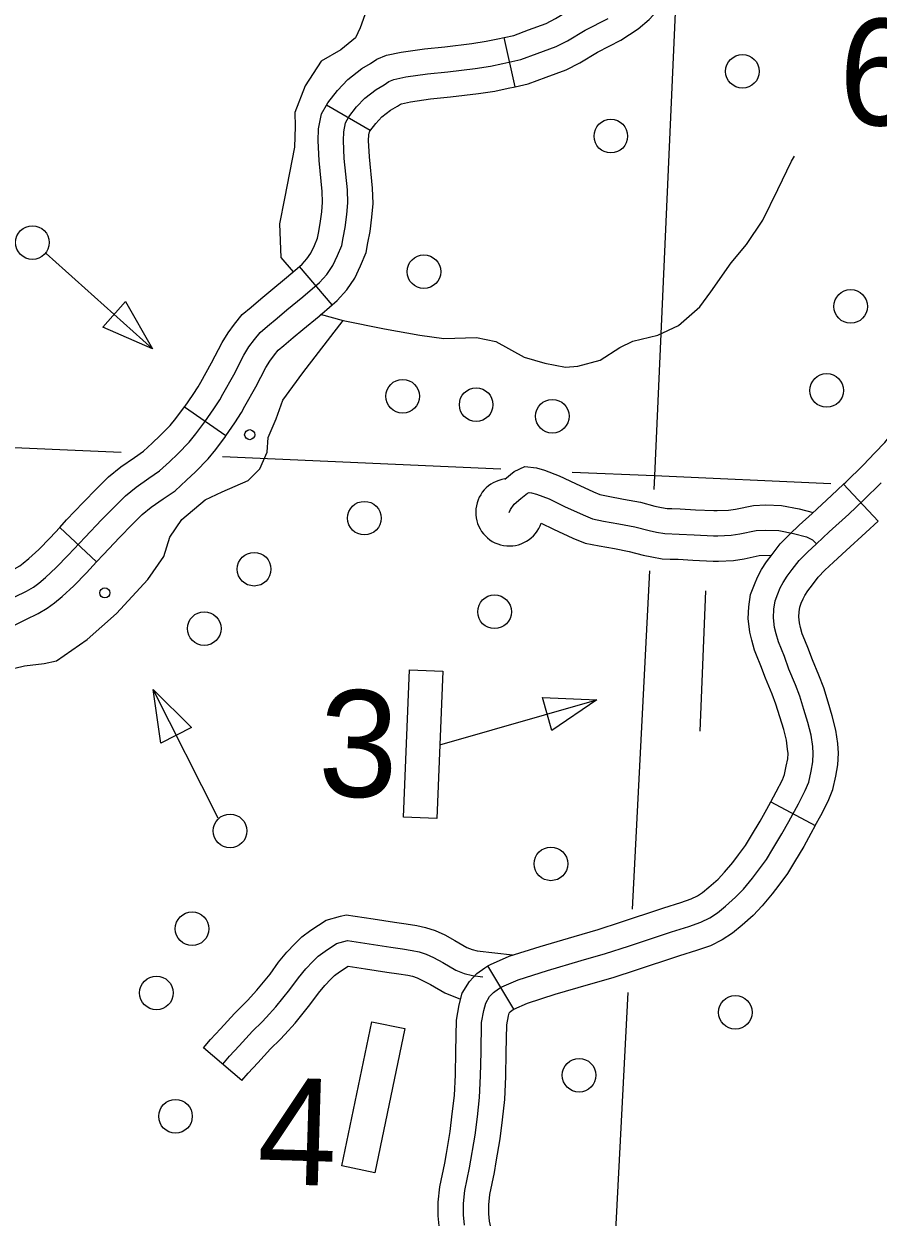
# Model space of a CAD drawing. Extents: x 653372 to 905732, y 627442 to 787275.
# Drawn here: x 708783 to 711323, y 749788 to 753334 of the extents above; entities that cross this region are included whole.
import ezdxf

# ---------------------------------------------------------------- set-up
doc = ezdxf.new("R2010")
doc.units = 0
for name, color, linetype in [('31', 7, 'Continuous'), ('32', 7, 'Continuous'), ('35', 7, 'Continuous'), ('45', 7, 'Continuous'), ('5', 7, 'Continuous'), ('56', 7, 'Continuous')]:
    doc.layers.add(name, color=color, linetype=linetype)

msp = doc.modelspace()

# ---------------------------------------------------------------- linework, layer by layer
at = {"layer": '31'}
for p, q in [((711323.4, 751856.6), (711220.5, 751965.8)), ((711220.5, 751965.8), (711220.5, 751965.8)), ((711004.2, 751022.5), (711136.3, 750951.5)), ((710240.6, 750406.3), (710163.3, 750534.8)), ((710163.3, 750534.8), (710163.3, 750534.8))]:
    msp.add_line(p, q, dxfattribs=at)
for points in [[(711220.5, 751965.8), (711227.4, 751972.2), (711279, 752022.9), (711313.1, 752059.3), (711343, 752089.8), (711373.9, 752128.8), (711398.7, 752158.1), (711417.8, 752187.8), (711453.3, 752239.9), (711479.5, 752283.1), (711500.5, 752316.6), (711525.9, 752363.4)], [(710093.2, 749764.3), (710090.4, 749794.7), (710090.7, 749828.7), (710094.8, 749867), (710108.7, 749934.5), (710124.9, 750031.5), (710131.7, 750086), (710138.6, 750143.4), (710141.2, 750208.3), (710142.6, 750278.7), (710144.5, 750366.6), (710150.8, 750402.6), (710156.6, 750423.8), (710168.2, 750443.4), (710179.7, 750455.6), (710194.8, 750466.3), (710204.8, 750472.3), (710253.2, 750493.3), (710340.4, 750521), (710440.2, 750550.5), (710512.5, 750571.2), (710581.1, 750593.5), (710709.4, 750635.8), (710760.1, 750652), (710795.9, 750664.3), (710822.8, 750677.5), (710846.2, 750692.3), (710869.7, 750712.3), (710899.3, 750738.7), (710922.9, 750763.1), (710949.7, 750795.6), (710968.1, 750819.4), (710991.3, 750851.2), (711010.7, 750883.1), (711037.1, 750927.4), (711058, 750964.3), (711086.2, 751016.7), (711106.5, 751055.9), (711116.9, 751081), (711123.8, 751113.3), (711129, 751141.2), (711130.5, 751166.2), (711128.9, 751187), (711124, 751220.4), (711114.8, 751257.6), (711102.7, 751296.3), (711090.6, 751336.6), (711077.6, 751370.2), (711058.3, 751416.6), (711044.6, 751453.9), (711026.8, 751497.3), (711020.1, 751521.2), (711015.5, 751540.3), (711011.9, 751569.2), (711013.4, 751594.3), (711017.1, 751619.3), (711025.1, 751640.5), (711032.3, 751658), (711040.9, 751674), (711053.3, 751692.8), (711067.9, 751712.3), (711088.7, 751739.6), (711113, 751764), (711139.6, 751789), (711177.6, 751824.1), (711236.1, 751877.4), (711279.4, 751918.2), (711332.6, 751970.5)], [(710962, 751457.6), (710955.7, 751472.8), (710947.5, 751502.3), (710941.6, 751526.9), (710936.7, 751566.8), (710938.7, 751602), (710944.1, 751638.3), (710955.4, 751667.9), (710964.4, 751690), (710976.4, 751712.4), (710991.9, 751735.9), (711008, 751757.5), (711032, 751789), (711060.8, 751817.8), (711088.5, 751843.9), (711126.9, 751879.4), (711185.1, 751932.4), (711220.5, 751965.8)], [(711100.7, 751514.8), (711097.8, 751521.8), (711092.7, 751540), (711089.4, 751553.7), (711087.2, 751571.6), (711088.1, 751586.5), (711090.1, 751600.3), (711094.9, 751613), (711100.2, 751625.9), (711105.4, 751635.5), (711114.7, 751649.7), (711127.8, 751667.1), (711145.3, 751690.2), (711165.3, 751710.2), (711190.8, 751734.2), (711228.3, 751768.8), (711287, 751822.3), (711323.4, 751856.6)], [(711136.2, 750951.5), (711152.5, 750981.6), (711174.6, 751024.3), (711188.8, 751058.6), (711197.3, 751098.5), (711203.6, 751132), (711205.7, 751166.9), (711203.5, 751195.3), (711197.7, 751234.9), (711187.1, 751277.8), (711174.4, 751318.3), (711161.6, 751361), (711147.2, 751398.2), (711128.2, 751443.9), (711114.6, 751481.1), (711100.7, 751514.8)], [(711004.2, 751022.5), (711019.8, 751051.7), (711038.5, 751087.6), (711045, 751103.3), (711050.2, 751128), (711054.4, 751150.4), (711055.4, 751165.6), (711054.3, 751178.6), (711050.4, 751205.9), (711042.6, 751237.3), (711031, 751274.4), (711019.6, 751312.2), (711008, 751342.3), (710988.4, 751389.3), (710974.7, 751426.8), (710962, 751457.6)], [(710680.1, 750705.1), (710686.2, 750707.2), (710736.5, 750723.3), (710767.1, 750733.7), (710786.1, 750743), (710801.6, 750752.8), (710820.4, 750768.8), (710847.3, 750792.8), (710867, 750813.2), (710891.1, 750842.4), (710908.1, 750864.4), (710928.8, 750892.8), (710946.4, 750921.8), (710972.3, 750965), (710992.3, 751000.6), (711004.2, 751022.5)], [(711136.3, 750951.5), (711123.7, 750928.1), (711102, 750889.7), (711074.9, 750844.4), (711053.7, 750809.6), (711028.2, 750774.4), (711008.3, 750748.7), (710978.8, 750713.1), (710951.3, 750684.6), (710919, 750655.7), (710890.8, 750631.8), (710859.6, 750612), (710824.6, 750594.8), (710783.6, 750580.8), (710732.5, 750564.5), (710727.1, 750562.7)], [(710163.3, 750534.8), (710170.4, 750539.1), (710226.8, 750563.6), (710318.4, 750592.7), (710419.3, 750622.5), (710490.5, 750642.9), (710557.7, 750664.8), (710680.1, 750705.1)], [(710727.1, 750562.7), (710604.4, 750522.2), (710534.4, 750499.5), (710461.2, 750478.5), (710362.4, 750449.3), (710279.5, 750423), (710239.2, 750405.5)], [(710039.8, 749977.7), (710050.6, 750042.3), (710057.2, 750095.1), (710063.7, 750149.4), (710066.3, 750210.6), (710067.6, 750280.3), (710069.7, 750373.8), (710077.5, 750418.9), (710086.9, 750453.4), (710108, 750488.8), (710130.2, 750512.5), (710153.8, 750529.1), (710163.3, 750534.8)], [(710187.8, 749952.9), (710199.1, 750020.7), (710206.1, 750076.9), (710213.4, 750137.3), (710216.2, 750206), (710217.6, 750277.2), (710219.4, 750359.3), (710224.1, 750386.2), (710226.2, 750394.2), (710228.5, 750398.1), (710229.2, 750398.7), (710235.7, 750403.4), (710240.6, 750406.3)], [(710070, 749469.1), (710063.2, 749512.6), (710058.5, 749559.9), (710053.4, 749602.7), (710047.9, 749640.9), (710040.7, 749671.9), (710027.9, 749714.4), (710019, 749752.2), (710015.4, 749791.6), (710015.7, 749833), (710020.6, 749878.5), (710034.9, 749948.2), (710039.8, 749977.7)], [(710228.3, 749426.8), (710212.1, 749531.5), (710207.7, 749576.1), (710202.1, 749622.3), (710195.4, 749668.7), (710185.7, 749710.5), (710172.9, 749753.2), (710167.4, 749776.4), (710165.5, 749797.8), (710165.7, 749824.4), (710169, 749855.4), (710182.4, 749920.8), (710187.8, 749952.9)]]:
    msp.add_lwpolyline(points, dxfattribs=at)
at = {"layer": '32'}
for p, q in [((710244.4, 753147.2), (710211.9, 753293.7)), ((709813.3, 753017.3), (709683.4, 753092.3)), ((709700.4, 752499.1), (709602.9, 752613)), ((709383.9, 752109.6), (709260.8, 752195.4)), ((708999.9, 751735.4), (708890.1, 751837.6))]:
    msp.add_line(p, q, dxfattribs=at)
for points in [[(710211.9, 753293.7), (710240.1, 753299.9), (710283.8, 753316.3), (710335.9, 753335.4), (710363.9, 753349.5), (710416, 753380.6), (710482.2, 753414.8), (710520.4, 753440.2), (710539.7, 753455.9), (710551.2, 753468.5), (710560.4, 753481.1), (710572.9, 753498.8), (710585, 753523.2), (710587.5, 753529.1)], [(710244.4, 753147.2), (710282.8, 753155.8), (710336, 753175.6), (710395.7, 753197.6), (710436.1, 753217.9), (710489, 753249.5), (710558.4, 753285.3), (710609.6, 753319.3), (710642.8, 753346.5), (710667.5, 753373.3), (710682.3, 753393.7), (710702.1, 753421.6), (710721.5, 753460.9), (710725.8, 753471.1)], [(709746.4, 752802.2), (709745.3, 752841), (709736, 752933.7), (709733.5, 752987), (709734.3, 753013.3), (709739.8, 753040.1), (709749.8, 753057.3), (709772.9, 753087), (709797.3, 753113.2), (709831.1, 753139.2), (709854.4, 753153.3), (709868.2, 753162.3), (709883.9, 753168.6), (709919.2, 753176.3), (709983.5, 753185.8), (710043.6, 753191.4), (710125.2, 753201.6), (710170.6, 753208.3), (710207.9, 753216), (710261.5, 753227.8), (710309.9, 753245.9), (710365.8, 753266.5), (710400, 753283.7), (710452.5, 753315), (710520.3, 753350.1)], [(709683.4, 753092.3), (709687.4, 753099.3), (709715.8, 753135.7), (709746.6, 753168.9), (709788.7, 753201.2), (709814.4, 753216.7), (709833.3, 753229.2), (709861.8, 753240.5), (709905.6, 753250.1), (709974.5, 753260.3), (710035.5, 753266), (710115.1, 753275.9), (710157.5, 753282.2), (710192.3, 753289.3), (710211.9, 753293.7)], [(709812.1, 753015.3), (709830.1, 753038.3), (709848, 753057.5), (709873.5, 753077.1), (709894.5, 753089.8), (709903, 753095.5), (709906, 753096.6), (709932.7, 753102.5), (709992.5, 753111.3), (710051.8, 753116.9), (710135.4, 753127.3), (710183.6, 753134.4), (710223.5, 753142.6), (710244.4, 753147.2)], [(709602.9, 752613), (709610.4, 752619.5), (709625.2, 752635.9), (709636.7, 752653), (709647.4, 752675.5), (709656.3, 752697.5), (709659.1, 752711.7), (709664.4, 752740.8), (709669.2, 752775.6), (709671.4, 752803.9), (709670.4, 752836.2), (709661.1, 752928.2), (709658.5, 752986.4), (709659.5, 753022), (709668.8, 753067.1), (709683.4, 753092.3)], [(709700.4, 752499.1), (709715.2, 752511.8), (709743.8, 752543.4), (709767.4, 752578.7), (709784.7, 752615), (709800.7, 752654.2), (709806.5, 752683.8), (709812.6, 752717.2), (709818.4, 752759.7), (709821.5, 752800.4), (709820.2, 752845.9), (709810.8, 752939.2), (709808.6, 752987.6), (709809.1, 753004.5), (709810.8, 753013.1), (709813.3, 753017.3)], [(708756.2, 751631.1), (708790.8, 751648.5), (708812.1, 751660.4), (708828.2, 751672.5), (708848.1, 751689.2), (708879.9, 751718.1), (708915.6, 751754.9), (708965.4, 751808.5), (709014.1, 751859.9), (709053.6, 751900.2), (709085.5, 751931.7), (709117.2, 751957.5), (709155.2, 751984.1), (709186.5, 752005.5), (709216.1, 752032.9), (709241.5, 752056.8), (709275, 752090.9), (709294.6, 752115.5), (709321.9, 752151.9), (709348.7, 752190.4), (709366.3, 752217.1), (709375.2, 752233.6), (709407.3, 752291), (709437.9, 752349.9), (709452.8, 752374.1), (709469.2, 752396.1), (709486, 752417.1), (709508.1, 752435.3), (709536.1, 752459.6), (709565.5, 752483.9), (709612.8, 752522.8), (709662.8, 752565.6), (709684.5, 752589.6), (709702.1, 752615.8), (709716, 752645.3), (709728.5, 752675.8), (709732.8, 752697.7), (709738.5, 752729), (709743.8, 752767.7), (709746.4, 752802.2)], [(709260.8, 752195.4), (709286.6, 752232.4), (709301.8, 752255.6), (709309.4, 752269.7), (709341.3, 752326.6), (709372.6, 752386.9), (709390.6, 752416.2), (709409.8, 752442), (709432.4, 752470), (709459.6, 752492.5), (709487.6, 752516.9), (709517.8, 752541.8), (709564.6, 752580.3), (709602.9, 752613)], [(709383.9, 752109.6), (709410.9, 752148.3), (709430.8, 752178.7), (709440.9, 752197.6), (709473.3, 752255.4), (709503.2, 752312.9), (709514.9, 752332), (709528.5, 752350.2), (709539.7, 752364.2), (709556.6, 752378.1), (709584.5, 752402.4), (709613.2, 752426), (709661, 752465.4), (709700.4, 752499.1)], [(708890.1, 751837.6), (708910.7, 751859.8), (708960.1, 751912), (709000.5, 751953.1), (709035.3, 751987.6), (709071.9, 752017.4), (709112.5, 752045.8), (709139.6, 752064.3), (709165, 752087.7), (709189, 752110.4), (709218.8, 752140.7), (709235.3, 752161.4), (709261.1, 752195.8), (709260.8, 752195.4)], [(708999.9, 751735.4), (709020.1, 751757.1), (709068.2, 751807.9), (709106.8, 751847.3), (709135.6, 751875.8), (709162.4, 751897.6), (709197.8, 751922.5), (709233.3, 751946.6), (709267.3, 751978.1), (709294, 752003.2), (709331.2, 752041.1), (709353.9, 752069.6), (709382.7, 752107.9), (709383.9, 752109.6)], [(708479.5, 751585.4), (708503, 751592.5), (708536.9, 751606.2), (708563.9, 751619.6), (708596.6, 751637.4), (708656.6, 751665.6), (708722.8, 751698.3), (708755.7, 751714.7), (708771.1, 751723.4), (708781.5, 751731.2), (708798.7, 751745.7), (708827.7, 751772), (708861.2, 751806.6), (708890.1, 751837.6)], [(708522.6, 751441.7), (708552.8, 751450.8), (708598.5, 751469.3), (708633.2, 751486.5), (708664.4, 751503.5), (708721.8, 751530.5), (708789.6, 751564), (708825.9, 751582.2), (708853.2, 751597.4), (708874.9, 751613.8), (708897.5, 751632.7), (708932.1, 751664.2), (708970, 751703.2), (708999.9, 751735.4)]]:
    msp.add_lwpolyline(points, dxfattribs=at)
at = {"layer": '35'}
for points in [[(710472.4, 754170.4), (710408.9, 754092.6), (710347.2, 754011.9), (710273.6, 753954.2), (710210.4, 753908.1), (710146.8, 753852.1), (710108, 753823.4), (710069.1, 753790.6), (710043.9, 753747.4), (710015.6, 753670.4), (709995.6, 753601.1), (709978.6, 753569.7), (709964, 753548.1), (709939.4, 753526.9), (709907, 753511.9), (709890.7, 753498.4), (709855.9, 753469.5), (709837.1, 753442.1), (709812, 753402.9), (709783.6, 753321.9), (709769.9, 753292.4), (709725.8, 753256.5)], [(709725.8, 753256.5), (709667.4, 753222.7), (709619.4, 753149.9), (709589.1, 753070.9), (709589.7, 753029.4), (709587.9, 752967.5), (709558.7, 752815), (709543.2, 752739.4), (709547, 752640), (709584.4, 752597.2)], [(709664.1, 752471), (709733.1, 752452.4), (709855.7, 752427.9), (709961, 752408.7), (710032.5, 752398.6), (710129.4, 752401.6), (710186.9, 752389.9), (710271.4, 752343.4), (710332.7, 752325.6), (710394.3, 752313.7), (710430.3, 752316.7), (710496.7, 752334.6), (710555.7, 752372.8), (710594.2, 752391.6), (710668.6, 752409.3), (710729.3, 752437.5), (710792.9, 752493.5), (710826.2, 752538.2), (710886.6, 752624.2), (710932.2, 752678.8), (710980.3, 752751), (711024.9, 752841.5), (711065.4, 752926.1), (711074.7, 752941.2)], [(708723.6, 751411.6), (708784.9, 751426.7), (708843.7, 751432.9), (708880.9, 751441.7), (708971.5, 751504.6), (709058.8, 751581.7), (709151.7, 751682.7), (709199.6, 751751.2), (709217.3, 751808.5), (709252.8, 751861.4), (709322.5, 751919.2), (709373.1, 751943.6), (709449.9, 751977.3), (709484.9, 752012.2), (709506.4, 752061.4), (709509.7, 752105.3), (709533.7, 752160.1), (709553.3, 752215.4), (709612.6, 752297.2), (709733.1, 752452.4)]]:
    msp.add_lwpolyline(points, dxfattribs=at)
at = {"layer": '45'}
msp.add_line((709431.6, 750193.9), (709317.6, 750291.3), dxfattribs=at)
for points in [[(710213.3, 751981.5), (710241, 752003.7), (710272.8, 752018.4), (710307.9, 752014.6), (710331.7, 752007.5), (710375.3, 751991.4), (710423.1, 751967.9), (710476.8, 751943.3), (710495.8, 751935.1), (710520.8, 751930.4), (710566.5, 751922.1), (710616.6, 751912.6), (710659.6, 751901.2), (710678.9, 751897.2), (710696.5, 751894.1), (710710, 751893.7)], [(710226.8, 751882.5), (710230.6, 751891.1), (710240.9, 751907), (710261.1, 751923.8), (710280.7, 751939.4), (710285.4, 751941.6), (710292.9, 751940.8), (710307.9, 751936.3), (710345.7, 751922.4), (710390.9, 751900.2), (710446.3, 751874.7), (710473.8, 751862.9), (710507.2, 751856.7), (710552.8, 751848.3), (710600.1, 751839.4), (710642.3, 751828.2), (710664.7, 751823.5), (710689, 751819.3), (710731.8, 751818), (710776.4, 751815.5), (710833.7, 751812.6), (710846.5, 751812.8), (710885.9, 751814.6), (710912.1, 751818.4), (710961.1, 751828.5), (710989.6, 751829.4), (711028.4, 751828.3), (711072.1, 751820), (711110.7, 751810.1), (711127.8, 751800.9), (711139.6, 751789)], [(710710, 751893.7), (710735, 751893), (710780.4, 751890.4), (710835, 751887.7), (710844.3, 751887.8), (710878.8, 751889.3), (710899.1, 751892.3), (710952.3, 751903.3), (710989.5, 751904.5), (711036.5, 751903), (711088.4, 751893.2), (711130.3, 751882.5)], [(710321.6, 751850.7), (710358.6, 751832.4), (710415.8, 751806.2), (710451.8, 751790.7), (710493.6, 751782.9), (710539.1, 751774.6), (710583.5, 751766.2), (710625, 751755.2), (710650.6, 751749.8), (710681.4, 751744.5), (710705.5, 751743.8)], [(710705.5, 751743.8), (710728.6, 751743.1), (710772.4, 751740.6), (710832.4, 751737.6), (710848.7, 751737.9), (710893, 751739.8), (710925.2, 751744.5), (710970, 751753.8), (711006.1, 751754.9)], [(709317.6, 750291.3), (709338.6, 750315.9), (709368, 750347.8), (709409.3, 750393.6), (709438.9, 750421.6), (709448.8, 750432.1), (709476.1, 750462.5), (709515.3, 750510.3), (709540.9, 750545.5), (709565.3, 750575.5), (709588.8, 750600.6), (709610.3, 750621.5), (709636.5, 750640.6), (709682.3, 750670.7), (709725.2, 750682.2)], [(709725.2, 750682.2), (709741.7, 750686.6), (709821.6, 750674.5), (709885.9, 750664.4), (709920.2, 750659.3), (709952.1, 750654.6), (709978, 750648.7), (710006.8, 750639.7), (710034.7, 750626.8), (710065.2, 750610.1), (710100.9, 750589.9), (710116, 750583.8), (710130.9, 750580), (710236, 750567.6)], [(709374.6, 750242.6), (709394.7, 750266.1), (709423.4, 750297.2), (709463, 750341.1), (709492.1, 750368.7), (709504, 750381.4), (709533, 750413.6), (709574.7, 750464.5), (709600.3, 750499.7), (709621.8, 750526.1), (709642.4, 750548), (709658.8, 750564), (709679.2, 750578.9), (709713.4, 750601.4), (709746, 750610.1)], [(709746, 750610.1), (709810.2, 750600.4), (709874.5, 750590.3), (709909.2, 750585.1), (709938.4, 750580.8), (709958.4, 750576.3), (709979.7, 750569.6), (710000.9, 750559.8), (710028.8, 750544.5), (710068.2, 750522.2), (710092.5, 750512.3), (710117.2, 750506.1), (710147.9, 750502.5)], [(709431.6, 750193.9), (709450.8, 750216.3), (709478.8, 750246.7), (709516.7, 750288.7), (709545.4, 750315.8), (709559.3, 750330.7), (709590, 750364.7), (709634.1, 750418.7), (709659.7, 750454), (709678.3, 750476.7), (709695.9, 750495.5), (709707.3, 750506.6), (709721.9, 750517.2), (709747.4, 750534)], [(709747.4, 750534), (709798.8, 750526.2), (709863.1, 750516.2), (709898.1, 750510.9), (709924.7, 750507), (709938.9, 750503.8), (709952.6, 750499.5), (709967.1, 750492.8), (709992.3, 750479), (710035.5, 750454.6), (710082.1, 750435.6)]]:
    msp.add_lwpolyline(points, dxfattribs=at)
msp.add_arc((710226.8, 751882.5), 100, 97.7949, 341.4464, dxfattribs=at)
at = {"layer": '5'}
for points in [[(710722.8, 753434.7), (710658.6, 751990.5)], [(709072.9, 752060.3), (708230.5, 752097.4)], [(710201.4, 752010.6), (709374.1, 752047)], [(710658.6, 751990.5), (710413.7, 752001.3)], [(710658.6, 751990.5), (710656.5, 751950.5)], [(711182.7, 751967.4), (710658.6, 751990.5)], [(710643.9, 751708.2), (710591.8, 750703.6)], [(710579, 750455.5), (710523.4, 749383.6)]]:
    msp.add_lwpolyline(points, dxfattribs=at)
at = {"layer": '56'}
for p, q in [((709018, 752432.9), (709086.1, 752508.7)), ((709086.1, 752508.7), (709165.9, 752368.6)), ((709165.9, 752368.6), (709018, 752432.9)), ((709191.1, 751197), (709167.4, 751356.5)), ((709167.4, 751356.5), (709282.1, 751243.1)), ((710325.3, 751332.4), (710486.5, 751325.7)), ((710353.5, 751234.4), (710325.3, 751332.4)), ((710486.5, 751325.7), (710353.5, 751234.4)), ((709282.1, 751243.1), (709191.1, 751197))]:
    msp.add_line(p, q, dxfattribs=at)
for points in [[(708850.1, 752652.1), (709165.9, 752368.6)], [(710809.8, 751649.7), (710792.8, 751232.2)], [(709361.4, 750974.2), (709167.4, 751356.5)], [(710020.6, 751191.6), (710486.5, 751325.7)]]:
    msp.add_lwpolyline(points, dxfattribs=at)
for points in [[(709929.6, 751414.3), (710029.5, 751410.2), (710011.6, 750973.1), (709911.7, 750977.1)], [(709818.3, 750368.8), (709916.2, 750348.4), (709827.2, 749920.1), (709729.3, 749940.4)]]:
    msp.add_lwpolyline(points, close=True, dxfattribs=at)
for centre, radius in [((710919.8, 753192.9), 50), ((710528.6, 753000.4), 50), ((708808.9, 752684.2), 50), ((709972.9, 752597.6), 50), ((711241.8, 752494.4), 50), ((709909.6, 752227.4), 50), ((711170.3, 752244.6), 50), ((710128.2, 752202.4), 50), ((710354.8, 752168.1), 50), ((709454.9, 752113.3), 15), ((709795.9, 751865.2), 50), ((709468.1, 751713.6), 50), ((709024, 751643.1), 15), ((710182.8, 751587), 50), ((709319.7, 751537.1), 50), ((709396.5, 750935.8), 50), ((710350.4, 750838), 50), ((709283.6, 750645.1), 50), ((709177.6, 750454.4), 50), ((710898.8, 750396.7), 50), ((710434.2, 750209.8), 50), ((709234.3, 750087.9), 50)]:
    msp.add_circle(centre, radius, dxfattribs=at)

# ---------------------------------------------------------------- texts
for s, p in [('6', (711202.7, 753036.1)), ('3', (709656, 751040.5)), ('4', (709475, 749887.9))]:
    msp.add_text(s, height=316.8, rotation=358.28, dxfattribs=at).set_placement(p)

doc.saveas('drawing.dxf')
